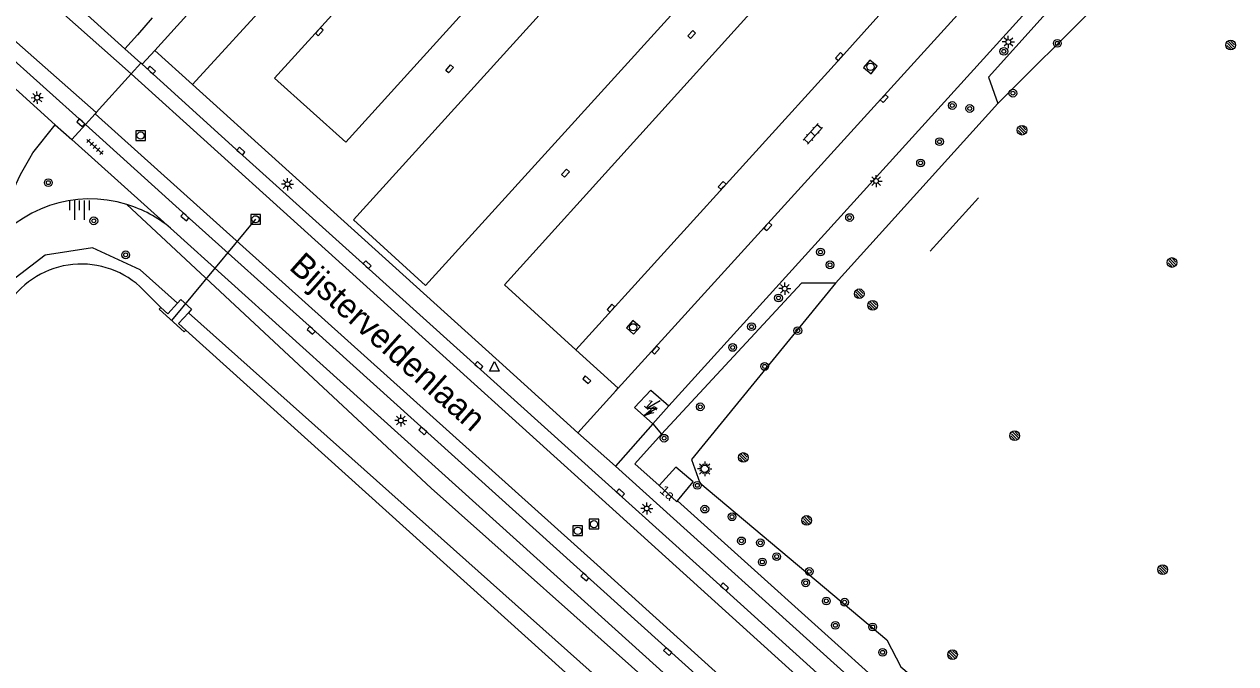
# Model space of a CAD drawing. Extents: x 128000 to 131008, y 398996 to 402500.
# Drawn here: x 128638.3 to 128763.3, y 399814.3 to 399880.3 of the extents above; entities that cross this region are included whole.
import ezdxf

# ---------------------------------------------------------------- set-up
doc = ezdxf.new("R2010")
doc.units = 0
for name, color, linetype in [('bs-afsc-ballenvanger', 7, 'Continuous'), ('bs-afsc-doel', 7, 'Continuous'), ('bs-symb-cornervlag', 7, 'Continuous'), ('bs-symb-magneetklep', 7, 'Continuous'), ('bs-symb-sproeier', 7, 'Continuous'), ('bs-symb-veldverlichting', 7, 'Continuous'), ('gg-afsc-hekwerk', 7, 'Continuous'), ('gg-anno-huisnummerreeks BGT', 7, 'Continuous'), ('gg-anno-openbare ruimte label', 7, 'Continuous'), ('gg-bbg-hoofdgebouw', 7, 'Continuous'), ('gg-knt-BGT kruinlijn', 7, 'Continuous'), ('gg-knt-verharding', 7, 'Continuous'), ('gg-knt-verharding nz', 7, 'Continuous'), ('gg-kntw-beschoeiing', 7, 'Continuous'), ('gg-kwrk-duiker nz buis', 7, 'Continuous'), ('gg-kwrk-uitstroombak niveau min 01', 7, 'Continuous'), ('gt-grn-groengrens', 7, 'Continuous'), ('gt-grn-weggrens', 7, 'Continuous'), ('gt-grn-weggrens revisie', 7, 'Continuous'), ('gt-symb-boom', 7, 'Continuous'), ('gt-symb-klinker verharding', 7, 'Continuous'), ('gt-symb-kolk', 7, 'Continuous'), ('gt-symb-kolk center center', 7, 'Continuous'), ('gt-symb-lichtmast', 7, 'Continuous'), ('gt-symb-rioolschacht', 7, 'Continuous'), ('gt-symb-talud symbool', 7, 'Continuous'), ('gt-symb-tegel verharding', 7, 'Continuous'), ('gt-symb-trafo symbool', 7, 'Continuous'), ('gt-symb-waterafsluiter', 7, 'Continuous')]:
    doc.layers.add(name, color=color, linetype=linetype)

# ---------------------------------------------------------------- blocks, each defined once
blk = doc.blocks.new('bs0-SPROEIER')
at = {"layer": 'bs-symb-sproeier'}
for p, q in [((-0.34, 0.2), (0.2, -0.34)), ((-0.21, 0.35), (0.34, -0.2)), ((0.03, 0.4), (0.4, 0.03)), ((-0.4, -0.03), (-0.03, -0.4))]:
    blk.add_line(p, q, dxfattribs=at)
blk.add_circle((0, 0), 0.5, dxfattribs=at)
blk = doc.blocks.new('gt0-BOOM')
at = {"layer": 'gt-symb-boom'}
for radius in [0.4, 0.2]:
    blk.add_circle((0, 0), radius, dxfattribs=at)
blk = doc.blocks.new('gt0-LMAST')
at = {"layer": 'gt-symb-lichtmast'}
for p, q in [((-0.18, 0.17), (-0.45, 0.44)), ((-0.01, 0.25), (-0.01, 0.62)), ((0.17, 0.17), (0.44, 0.44)), ((-0.26, 0), (-0.63, 0)), ((-0.18, -0.18), (-0.45, -0.45)), ((-0.01, -0.25), (-0.01, -0.63)), ((0.44, -0.45), (0.17, -0.18)), ((0.24, 0), (0.62, 0))]:
    blk.add_line(p, q, dxfattribs=at)
blk.add_circle((-0.01, 0), 0.25, dxfattribs=at)
blk = doc.blocks.new('bs0-VELDV')
at = {"layer": 'bs-symb-veldverlichting'}
for p, q in [((-0.38, 0), (-0.75, 0)), ((-0.53, 0.53), (-0.27, 0.27)), ((-0.35, 0.14), (-0.52, 0.22)), ((-0.22, 0.52), (-0.14, 0.35)), ((0, 0.75), (0, 0.38)), ((0.22, 0.52), (0.14, 0.35)), ((0.27, 0.27), (0.53, 0.53)), ((0.35, 0.14), (0.52, 0.22)), ((0.38, 0), (0.75, 0)), ((-0.27, -0.27), (-0.53, -0.53)), ((-0.35, -0.14), (-0.52, -0.22)), ((-0.14, -0.35), (-0.22, -0.52)), ((0, -0.38), (0, -0.75)), ((0.14, -0.35), (0.22, -0.52)), ((0.27, -0.27), (0.53, -0.53)), ((0.35, -0.14), (0.52, -0.22))]:
    blk.add_line(p, q, dxfattribs=at)
blk.add_circle((0, 0), 0.375, dxfattribs=at)
blk = doc.blocks.new('bs0-CORNVLG')
at = {"layer": 'bs-symb-cornervlag'}
for p, q in [((-0.34, 0.2), (0.2, -0.34)), ((-0.21, 0.35), (0.34, -0.2)), ((0.03, 0.4), (0.4, 0.03)), ((-0.4, -0.03), (-0.03, -0.4))]:
    blk.add_line(p, q, dxfattribs=at)
blk.add_circle((0, 0), 0.5, dxfattribs=at)
blk = doc.blocks.new('gt0-KOLK')
at = {"layer": 'gt-symb-kolk'}
blk.add_lwpolyline([(0, 0), (0.38, 0), (0.38, 0.4), (-0.38, 0.4), (-0.38, 0), (0, 0)], dxfattribs=at)
blk = doc.blocks.new('gt0-KL1')
at = {"layer": 'gt-symb-klinker verharding'}
for p, q in [((-1.15, 0.3), (1.15, 0.3)), ((-1, -0.3), (-1, 0.3)), ((-0.5, 0.3), (-0.5, 0.45)), ((0, -0.3), (0, 0.3)), ((0.5, 0.3), (0.5, 0.45)), ((1, -0.3), (1, 0.3)), ((-1.15, -0.3), (1.15, -0.3)), ((-0.5, -0.45), (-0.5, -0.3)), ((0.5, -0.45), (0.5, -0.3))]:
    blk.add_line(p, q, dxfattribs=at)
blk = doc.blocks.new('BS0-MAGNKLP')
at = {"layer": 'bs-symb-magneetklep'}
for p, q in [((-0.34, 0.2), (0.2, -0.34)), ((-0.21, 0.35), (0.34, -0.2)), ((0.03, 0.4), (0.4, 0.03)), ((-0.4, -0.03), (-0.03, -0.4))]:
    blk.add_line(p, q, dxfattribs=at)
blk.add_circle((0, 0), 0.5, dxfattribs=at)
blk = doc.blocks.new('gt0-RS')
at = {"layer": 'gt-symb-rioolschacht'}
blk.add_lwpolyline([(-0.5, -0.5), (0.5, -0.5), (0.5, 0.5), (-0.5, 0.5)], close=True, dxfattribs=at)
blk.add_circle((0, 0), 0.375, dxfattribs=at)
blk = doc.blocks.new('gt0-HSP')
at = {"layer": 'gt-symb-trafo symbool'}
for points in [[(0.77, 0.75), (-0.53, 0), (0.47, 0), (-0.83, -0.75)], [(-0.22, -0.24), (-0.83, -0.75), (-0.08, -0.48)]]:
    blk.add_lwpolyline(points, dxfattribs=at)
blk = doc.blocks.new('gt0-KOLKCC')
at = {"layer": 'gt-symb-kolk center center'}
blk.add_lwpolyline([(-0.37, 0.2), (0.38, 0.2), (0.38, -0.2), (-0.37, -0.2)], close=True, dxfattribs=at)
blk = doc.blocks.new('gt0-WAFSL')
at = {"layer": 'gt-symb-waterafsluiter'}
for p, q in [((-0.5, -0.33), (0, 0.67)), ((0, 0.67), (0.5, -0.33)), ((0.5, -0.33), (-0.5, -0.33))]:
    blk.add_line(p, q, dxfattribs=at)
blk = doc.blocks.new('gt0-TALUD_1')
at = {"layer": 'gt-symb-talud symbool'}
for p, q in [((-1, -1), (-1, 0)), ((-0.5, -2), (-0.5, 0)), ((0.5, -2), (0.5, 0)), ((1, -1), (1, 0)), ((0, -1), (0, 0))]:
    blk.add_line(p, q, dxfattribs=at)
blk = doc.blocks.new('gt0-TEG1')
at = {"layer": 'gt-symb-tegel verharding'}
for p, q in [((-1.13, 0), (1.12, 0)), ((-0.9, -0.25), (-0.9, 0.25)), ((-0.45, -0.25), (-0.45, 0.25)), ((0, -0.25), (0, 0.25)), ((0.45, -0.25), (0.45, 0.25)), ((0.9, -0.25), (0.9, 0.25))]:
    blk.add_line(p, q, dxfattribs=at)

msp = doc.modelspace()

# ---------------------------------------------------------------- linework, layer by layer
at = {"layer": 'bs-afsc-ballenvanger'}
msp.add_line((128738.76, 399872.17), (128722, 399853.59), dxfattribs=at)
at = {"layer": 'bs-afsc-doel'}
msp.add_line((128736.77, 399862.43), (128731.79, 399856.9), dxfattribs=at)
at = {"layer": 'gg-afsc-hekwerk'}
for p, q in [((128738.76, 399872.17), (128722, 399853.59)), ((128703.16, 399839.08), (128704.06, 399838.02)), ((128705.71, 399831.13), (128744.11, 399796.55))]:
    msp.add_line(p, q, dxfattribs=at)
for points in [[(128746.27, 399884.3), (128737.8, 399874.89), (128738.76, 399872.17)], [(128722, 399853.59), (128718.51, 399853.62), (128704.06, 399838.02)], [(128704.06, 399838.02), (128701.31, 399834.94), (128703.82, 399832.71)]]:
    msp.add_lwpolyline(points, dxfattribs=at)
at = {"layer": 'gg-bbg-hoofdgebouw'}
msp.add_line((128703.16, 399839.08), (128704.82, 399840.95), dxfattribs=at)
for points in [[(128703.16, 399839.08), (128701.25, 399840.77), (128702.94, 399842.57), (128704.82, 399840.95)], [(128705.71, 399831.13), (128707.32, 399833.08), (128705.53, 399834.61), (128703.82, 399832.71)], [(128703.82, 399832.71), (128705.63, 399831.04), (128705.71, 399831.13)]]:
    msp.add_lwpolyline(points, dxfattribs=at)
at = {"layer": 'gg-knt-BGT kruinlijn'}
for centre, radius, start, end in [((128645.05, 399849.32), 12.98, 72.9537, 144.4917), ((128645.04, 399849.32), 12.99, 50.0418, 72.9412)]:
    msp.add_arc(centre, radius, start, end, dxfattribs=at)
at = {"layer": 'gg-knt-verharding'}
for p, q in [((128661.68, 399888.58), (128651.74, 399877.63)), ((128644.8, 399881.27), (128648.65, 399877.81)), ((128635.87, 399877.83), (128644.6, 399870)), ((128648.65, 399877.81), (128650.3, 399876.33)), ((128651.74, 399877.63), (128655.63, 399874.12)), ((128634.18, 399876.53), (128641.47, 399869.97)), ((128650.44, 399876.2), (128650.3, 399876.33)), ((128655.63, 399874.12), (128664.54, 399866.07)), ((128641.47, 399869.97), (128643.19, 399868.43)), ((128643.19, 399868.43), (128653.38, 399859.27)), ((128664.54, 399866.07), (128687.31, 399845.51)), ((128687.31, 399845.51), (128695.43, 399838.17)), ((128695.43, 399838.17), (128699.3, 399834.71)), ((128703.16, 399839.08), (128699.3, 399834.71)), ((128769.52, 399771.43), (128699.3, 399834.71))]:
    msp.add_line(p, q, dxfattribs=at)
for points in [[(128748.25, 399896.46), (128752, 399893.05), (128704.82, 399840.95)], [(128785.84, 399756.08), (128785.09, 399756.75), (128782.83, 399759.02), (128779.78, 399762.01), (128778.6, 399762.94), (128777.39, 399763.82), (128773.55, 399766.06), (128771.1, 399767.79), (128768.66, 399769.55), (128767.86, 399770.22), (128743.43, 399792.31), (128721.91, 399811.71), (128710.43, 399822.11), (128673.53, 399855.37), (128660.5, 399867.09), (128650.44, 399876.2)], [(128736.22, 399787.38), (128727.12, 399795.6), (128668.02, 399848.88), (128654.99, 399860.58), (128644.6, 399870)], [(128653.38, 399859.27), (128695.03, 399821.72), (128728.22, 399791.76)]]:
    msp.add_lwpolyline(points, dxfattribs=at)
at = {"layer": 'gg-knt-verharding nz'}
for p, q in [((128642.06, 399881.67), (128649.3, 399875.23)), ((128636.35, 399879.49), (128645.68, 399871.21)), ((128695.43, 399838.17), (128699.35, 399842.5)), ((128699.35, 399842.5), (128699.59, 399842.76))]:
    msp.add_line(p, q, dxfattribs=at)
for points in [[(128664.09, 399874.76), (128671.47, 399868.17), (128711.56, 399912.43), (128704.24, 399919.1), (128696.74, 399910.7), (128687.86, 399900.88), (128664.09, 399874.76)], [(128672.27, 399860.13), (128679.69, 399853.35), (128723.49, 399901.62), (128716, 399908.4), (128672.27, 399860.13)], [(128735.21, 399891), (128727.79, 399897.66), (128687.86, 399853.42), (128695.21, 399846.73)], [(128699.59, 399842.76), (128742.14, 399889.64), (128748.25, 399896.46)], [(128735.21, 399891), (128722.56, 399876.87), (128695.21, 399846.73)], [(128661.68, 399888.58), (128665.46, 399885.03), (128664.27, 399883.58), (128655.63, 399874.12)], [(128766.67, 399769.03), (128698.66, 399830.63), (128649.3, 399875.23)], [(128645.59, 399871.1), (128697.4, 399824.51), (128737.93, 399787.86)]]:
    msp.add_lwpolyline(points, dxfattribs=at)
at = {"layer": 'gg-kntw-beschoeiing'}
for p, q in [((128650.2, 399853.27), (128652.36, 399851.1)), ((128733.62, 399777.83), (128654.95, 399848.76))]:
    msp.add_line(p, q, dxfattribs=at)
msp.add_arc((128644.17, 399846.59), 8.99, 47.9443, 149.6748, dxfattribs=at)
at = {"layer": 'gg-kwrk-duiker nz buis'}
msp.add_line((128653.49, 399849.74), (128662.18, 399860.2), dxfattribs=at)
at = {"layer": 'gg-kwrk-uitstroombak niveau min 01'}
for points in [[(128654.09, 399851.53), (128654.44, 399851.92), (128655.55, 399850.91), (128655.21, 399850.53)], [(128654.95, 399848.76), (128654.79, 399848.57), (128652.19, 399850.91), (128652.36, 399851.1)], [(128652.36, 399851.1), (128653.1, 399850.43), (128654.09, 399851.53)], [(128655.21, 399850.53), (128654.21, 399849.43), (128654.95, 399848.76)]]:
    msp.add_lwpolyline(points, dxfattribs=at)
at = {"layer": 'gt-grn-groengrens'}
for points in [[(128746.27, 399884.3), (128748.79, 399882.14), (128738.76, 399872.17)], [(128633.25, 399854.91), (128637.88, 399864.83), (128638.84, 399866.52), (128639.15, 399867.05), (128641.47, 399869.97)], [(128727.26, 399790.6), (128680.29, 399832.45), (128648.85, 399861.74)], [(128654.09, 399851.53), (128650.24, 399854.97), (128645.33, 399857.27), (128640.43, 399856.5), (128636.44, 399853.43), (128633.07, 399847.46), (128629.23, 399840.86), (128627.24, 399836.27), (128626.01, 399831.05), (128625.25, 399824.61), (128625.71, 399820.17), (128625.1, 399814.65), (128624.32, 399812.03)], [(128722, 399853.59), (128707.13, 399835.41), (128708, 399832.98), (128727.3, 399816.78), (128728.76, 399814), (128734.53, 399809.14), (128737.73, 399807.54), (128755.77, 399791.5), (128756.54, 399788.17), (128759.71, 399785.38), (128761.23, 399786.31), (128785.85, 399763.91)], [(128725.21, 399788.07), (128712.48, 399799.47), (128655.21, 399850.53)]]:
    msp.add_lwpolyline(points, dxfattribs=at)
at = {"layer": 'gt-grn-weggrens'}
for p, q in [((128651.49, 399880.99), (128649.95, 399879.25)), ((128649.95, 399879.25), (128648.65, 399877.81)), ((128650.44, 399876.2), (128651.74, 399877.63)), ((128644.6, 399870), (128643.19, 399868.43)), ((128695.21, 399846.73), (128699.59, 399842.76))]:
    msp.add_line(p, q, dxfattribs=at)
at = {"layer": 'gt-grn-weggrens revisie'}
for p, q in [((128650.3, 399876.33), (128649.3, 399875.23)), ((128649.3, 399875.23), (128645.68, 399871.21)), ((128645.59, 399871.1), (128644.6, 399870)), ((128645.68, 399871.21), (128645.59, 399871.1))]:
    msp.add_line(p, q, dxfattribs=at)

# ---------------------------------------------------------------- block references
at = {"layer": 'bs-symb-cornervlag'}
msp.add_blockref('bs0-CORNVLG', (128712.49, 399835.61), dxfattribs=at)
at = {"layer": 'bs-symb-magneetklep'}
msp.add_blockref('BS0-MAGNKLP', (128724.46, 399852.51), dxfattribs=at)
at = {"layer": 'bs-symb-sproeier'}
for p in [(128762.8, 399878.19), (128741.27, 399869.4), (128756.75, 399855.74), (128725.84, 399851.31), (128740.51, 399837.86), (128719.04, 399829.11), (128755.78, 399824.03), (128734.09, 399815.26)]:
    msp.add_blockref('bs0-SPROEIER', p, dxfattribs=at)
at = {"layer": 'bs-symb-veldverlichting'}
msp.add_blockref('bs0-VELDV', (128708.51, 399834.43), dxfattribs=at)
at = {"layer": 'gt-symb-boom'}
for p in [(128744.91, 399878.37), (128739.39, 399877.54), (128740.32, 399873.22), (128734.06, 399871.95), (128735.87, 399871.64), (128732.75, 399868.21), (128730.79, 399866.02), (128640.76, 399863.98), (128723.46, 399860.38), (128645.45, 399860.04), (128648.74, 399856.53), (128720.46, 399856.82), (128721.44, 399855.5), (128716.13, 399852.08), (128713.34, 399849.11), (128718.12, 399848.71), (128711.4, 399846.97), (128714.7, 399845.01), (128708.05, 399840.84), (128704.32, 399837.6), (128707.75, 399832.73), (128708.52, 399830.28), (128711.33, 399829.49), (128712.3, 399827), (128714.26, 399826.8), (128715.94, 399825.38), (128714.46, 399824.82), (128718.93, 399822.67), (128719.3, 399823.84), (128721.06, 399820.8), (128722.95, 399820.67), (128722, 399818.28), (128725.85, 399818.11), (128726.87, 399815.49)]:
    msp.add_blockref('gt0-BOOM', p, dxfattribs=at)
at = {"layer": 'gt-symb-klinker verharding', "rotation": 47.91906958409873}
msp.add_blockref('gt0-KL1', (128719.67, 399869.02), dxfattribs=at)
at = {"layer": 'gt-symb-kolk'}
for p, rotation in [((128668.58, 399879.7), -132.44710185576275), ((128722.56, 399876.87), 48.16185074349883), ((128651.26, 399875.47), -42.174352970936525), ((128726.88, 399872.8), -132.24284336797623), ((128644.24, 399870.32), 138.09436606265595), ((128660.5, 399867.09), -41.96861814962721), ((128710.46, 399863.56), 47.95744984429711), ((128654.99, 399860.58), 137.82564702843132), ((128714.87, 399859.58), -132.24284336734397), ((128673.53, 399855.37), -42.05439063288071), ((128698.98, 399850.89), 47.91906958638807), ((128668.02, 399848.88), 138.05417404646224), ((128703.29, 399846.84), -132.204337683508), ((128685.07, 399844.96), -42.00280824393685), ((128696.2, 399843.49), -42.04255015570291), ((128679.54, 399838.5), 137.9743971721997), ((128699.68, 399831.81), -42.05439063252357), ((128696.28, 399823.41), 137.98579458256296), ((128710.43, 399822.11), -42.14557389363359), ((128704.82, 399815.72), 137.86582481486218)]:
    msp.add_blockref('gt0-KOLK', p, dxfattribs=dict(at, rotation=rotation))
at = {"layer": 'gt-symb-kolk center center'}
for p, rotation in [((128707.16, 399879.28), 47.795662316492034), ((128682.18, 399875.72), 47.91906958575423), ((128694.14, 399864.97), 47.79566231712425)]:
    msp.add_blockref('gt0-KOLKCC', p, dxfattribs=dict(at, rotation=rotation))
at = {"layer": 'gt-symb-lichtmast'}
for p in [(128739.86, 399878.51), (128665.45, 399863.82), (128726.21, 399864.15), (128716.78, 399853.04), (128677.15, 399839.43), (128702.53, 399830.34)]:
    msp.add_blockref('gt0-LMAST', p, dxfattribs=at)
at = {"layer": 'gt-symb-lichtmast', "rotation": -42.04255015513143}
msp.add_blockref('gt0-LMAST', (128639.61, 399872.75), dxfattribs=at)
at = {"layer": 'gt-symb-rioolschacht'}
for p, rotation in [((128725.62, 399875.94), -130.21618137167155), ((128701.13, 399849.05), -131.75724702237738)]:
    msp.add_blockref('gt0-RS', p, dxfattribs=dict(at, rotation=rotation))
for p in [(128650.28, 399868.84), (128662.15, 399860.2), (128695.41, 399828.04), (128697.08, 399828.73)]:
    msp.add_blockref('gt0-RS', p, dxfattribs=at)
at = {"layer": 'gt-symb-talud symbool'}
msp.add_blockref('gt0-TALUD_1', (128643.99, 399862.15), dxfattribs=at)
at = {"layer": 'gt-symb-tegel verharding', "rotation": -42.6899577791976}
msp.add_blockref('gt0-TEG1', (128645.57, 399867.69), dxfattribs=at)
at = {"layer": 'gt-symb-trafo symbool'}
msp.add_blockref('gt0-HSP', (128703.14, 399840.71), dxfattribs=at)
at = {"layer": 'gt-symb-waterafsluiter'}
msp.add_blockref('gt0-WAFSL', (128686.8, 399844.86), dxfattribs=at)

# ---------------------------------------------------------------- texts
at = {"layer": 'gg-anno-huisnummerreeks BGT'}
for s, rotation, p in [('1c', 318.5, (128702.14, 399840.96)), ('1a', 319.4, (128703.78, 399832.07))]:
    msp.add_text(s, height=1, rotation=rotation, dxfattribs=at).set_placement(p)
at = {"layer": 'gg-anno-openbare ruimte label'}
msp.add_text('Bijsterveldenlaan', height=2.5, rotation=318.2, dxfattribs=at).set_placement((128665.5, 399855.12))

doc.saveas('drawing.dxf')
